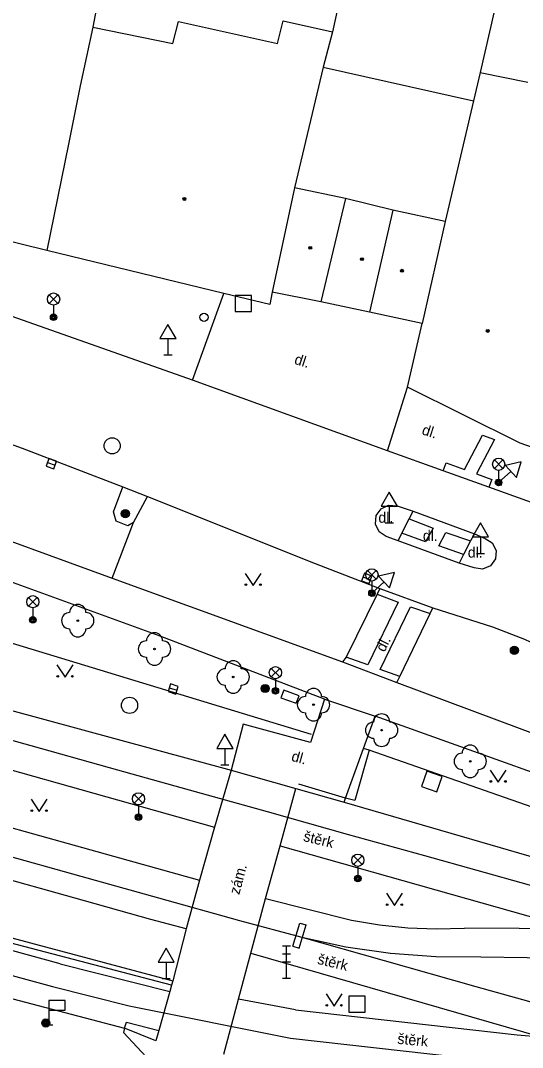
# Model space of a CAD drawing. Extents: x -600309 to -598967, y -1161267 to -1160292.
# Drawn here: x -599849.2 to -599818.2, y -1161220.8 to -1161157.6 of the extents above; entities that cross this region are included whole.
import ezdxf

# ---------------------------------------------------------------- set-up
doc = ezdxf.new("R2010")
doc.units = 0
for name, color, linetype in [('Level 10', 7, 'Continuous'), ('Level 11', 7, 'Continuous'), ('Level 13', 7, 'Continuous'), ('Level 14', 7, 'Continuous'), ('Level 22', 7, 'Continuous'), ('Level 24', 7, 'Continuous'), ('Level 25', 7, 'Continuous'), ('Level 26', 7, 'Continuous'), ('Level 27', 7, 'Continuous'), ('Level 28', 7, 'Continuous'), ('Level 33', 7, 'Continuous'), ('Level 34', 7, 'Continuous'), ('Level 36', 7, 'Continuous'), ('Level 39', 7, 'Continuous'), ('Level 40', 7, 'Continuous'), ('Level 5', 7, 'Continuous'), ('Level 51', 7, 'Continuous'), ('Level 54', 7, 'Continuous'), ('Level 9', 7, 'Continuous')]:
    doc.layers.add(name, color=color, linetype=linetype)

msp = doc.modelspace()

# ---------------------------------------------------------------- linework, layer by layer
at = {"layer": 'Level 10'}
for points in [[(-599838.58, -1161179.7199), (-599850.4, -1161175.54), (-599854.75, -1161173.96), (-599865.08, -1161170.79), (-599866.17, -1161170.46)], [(-599866.84, -1161178.12), (-599862.15, -1161179.51), (-599855.57, -1161181.57), (-599849.08, -1161183.9), (-599842.87, -1161186.28)], [(-599826.56, -1161184.07), (-599838.58, -1161179.7199)], [(-599823.12, -1161185.3), (-599826.56, -1161184.07)], [(-599820.31, -1161186.31), (-599823.12, -1161185.3)], [(-599842.87, -1161186.28), (-599841.36, -1161186.88)], [(-599814.09, -1161188.54), (-599820.31, -1161186.31)], [(-599841.36, -1161186.88), (-599831.01, -1161191.02), (-599827.03, -1161192.55)], [(-599825.9, -1161189.62), (-599826.65, -1161189.35), (-599827.07, -1161189.05), (-599827.29, -1161188.58), (-599827.25, -1161188.06), (-599826.95, -1161187.64), (-599826.49, -1161187.4099), (-599825.9699, -1161187.45), (-599824.98, -1161187.78)], [(-599824.98, -1161187.78), (-599821.2, -1161189.18)], [(-599821.2, -1161189.18), (-599820.55, -1161189.46), (-599820.1, -1161189.74), (-599819.86, -1161190.21), (-599819.9, -1161190.73), (-599820.21, -1161191.1599), (-599820.7, -1161191.36), (-599821.2199, -1161191.28), (-599822.14, -1161190.98)], [(-599822.14, -1161190.98), (-599825.9, -1161189.62)], [(-599827.03, -1161192.55), (-599823.77, -1161193.74)], [(-599823.77, -1161193.74), (-599820.08, -1161194.92), (-599818.12, -1161195.67), (-599817.4099, -1161196)]]:
    msp.add_lwpolyline(points, dxfattribs=at)
at = {"layer": 'Level 11'}
for points in [[(-599830.52, -1161160.43), (-599821.26, -1161162.51)], [(-599838.58, -1161179.7199), (-599836.64, -1161174.37)], [(-599826.56, -1161184.07), (-599825.32, -1161180.15)], [(-599823.12, -1161185.3), (-599822.94, -1161184.81), (-599821.82, -1161185.2199), (-599820.71, -1161183.1), (-599819.96, -1161183.36), (-599821.07, -1161185.49), (-599820.13, -1161185.83), (-599820.31, -1161186.31)], [(-599863.64, -1161184.68), (-599853.68, -1161188.2199), (-599843.53, -1161191.92)], [(-599842.21, -1161188.49), (-599842.57, -1161188.69), (-599843.28, -1161188.4099), (-599843.44, -1161187.82), (-599842.87, -1161186.28)], [(-599842.21, -1161188.49), (-599841.36, -1161186.88)], [(-599825.2199, -1161188.25), (-599824.98, -1161187.78)], [(-599843.53, -1161191.92), (-599842.21, -1161188.49)], [(-599825.67, -1161189.15), (-599825.2199, -1161188.25)], [(-599825.2199, -1161188.25), (-599823.74, -1161188.84), (-599824.2199, -1161189.67), (-599825.67, -1161189.15)], [(-599825.9, -1161189.62), (-599825.67, -1161189.15)], [(-599821.88, -1161190.45), (-599823.4, -1161189.92), (-599822.96, -1161189.1), (-599821.45, -1161189.62)], [(-599821.2, -1161189.18), (-599821.45, -1161189.62)], [(-599821.45, -1161189.62), (-599821.88, -1161190.45)], [(-599830.44, -1161199.36), (-599840.57, -1161195.48), (-599854.37, -1161190.48)], [(-599821.88, -1161190.45), (-599822.14, -1161190.98)], [(-599843.53, -1161191.92), (-599829.34, -1161197.07)], [(-599827.19, -1161192.9), (-599829.1, -1161196.78)], [(-599827.19, -1161192.9), (-599825.9099, -1161193.4), (-599827.78, -1161197.26), (-599829.1, -1161196.78)], [(-599827.03, -1161192.55), (-599827.19, -1161192.9)], [(-599825.81, -1161197.9699), (-599827.02, -1161197.54), (-599825.14, -1161193.69), (-599823.93, -1161194.09)], [(-599825.81, -1161197.9699), (-599823.93, -1161194.09)], [(-599823.93, -1161194.09), (-599823.77, -1161193.74)], [(-599829.1, -1161196.78), (-599829.34, -1161197.07)], [(-599829.34, -1161197.07), (-599825.99, -1161198.35)], [(-599857.07, -1161198.08), (-599836.19, -1161203.74)], [(-599825.99, -1161198.35), (-599825.81, -1161197.9699)], [(-599825.99, -1161198.35), (-599809.36, -1161204.54)], [(-599830.44, -1161199.36), (-599831.31, -1161202.04), (-599835.45, -1161200.9), (-599836.19, -1161203.74)], [(-599830.44, -1161199.36), (-599827.32, -1161200.42)], [(-599828.04, -1161202.4), (-599827.32, -1161200.42)], [(-599809.88, -1161206.67), (-599827.32, -1161200.42)], [(-599858.52, -1161201.26), (-599858.0917, -1161201.3804), (-599837.2199, -1161207.25)], [(-599829.14, -1161205.46), (-599828.04, -1161202.4)], [(-599836.19, -1161203.74), (-599837.2199, -1161207.25)], [(-599836.19, -1161203.74), (-599832.2, -1161204.88)], [(-599860.54, -1161204.27), (-599838.15, -1161210.53)], [(-599833.18, -1161208.4), (-599832.2, -1161204.88)], [(-599832.2, -1161204.88), (-599829.23, -1161205.7199)], [(-599829.23, -1161205.7199), (-599829.14, -1161205.46)], [(-599829.23, -1161205.7199), (-599813.68, -1161210.24), (-599785.57, -1161218.11)], [(-599838.9699, -1161213.53), (-599841.14, -1161212.95), (-599845.89, -1161211.61), (-599850.9099, -1161210.21), (-599855.57, -1161208.89), (-599863.26, -1161206.7199)], [(-599846.74, -1161215.68), (-599876.1599, -1161207.6)], [(-599837.2199, -1161207.25), (-599838.15, -1161210.53)], [(-599834.09, -1161211.65), (-599833.18, -1161208.4)], [(-599833.18, -1161208.4), (-599815.07, -1161213.53)], [(-599881, -1161209.08), (-599876.95, -1161210.2199), (-599872.07, -1161211.59), (-599867.2, -1161212.95), (-599862.3, -1161214.31), (-599857.42, -1161215.7199), (-599852.56, -1161217.08), (-599842.77, -1161219.65)], [(-599838.15, -1161210.53), (-599838.9699, -1161213.53)], [(-599863.2, -1161210.89), (-599861.58, -1161210.9099), (-599839.8, -1161216.73)], [(-599839.87, -1161216.99), (-599863.2, -1161210.89)], [(-599834.98, -1161215.03), (-599834.09, -1161211.65)], [(-599834.09, -1161211.65), (-599828.77, -1161212.99)], [(-599832.39, -1161214.59), (-599831.96, -1161213.18)], [(-599832.01, -1161214.71), (-599831.57, -1161213.28)], [(-599831.96, -1161213.18), (-599831.57, -1161213.28)], [(-599828.77, -1161212.99), (-599827.05, -1161213.28), (-599825.31, -1161213.46), (-599823.56, -1161213.52), (-599821.81, -1161213.4699)], [(-599838.9699, -1161213.53), (-599839.8, -1161216.73)], [(-599815.07, -1161213.53), (-599821.81, -1161213.4699)], [(-599835.75, -1161217.86), (-599834.98, -1161215.03)], [(-599834.98, -1161215.03), (-599817.11, -1161220.17)], [(-599832.39, -1161214.59), (-599832.01, -1161214.71)], [(-599846.74, -1161215.68), (-599839.98, -1161217.39)], [(-599839.87, -1161216.99), (-599839.98, -1161217.39)], [(-599839.8, -1161216.73), (-599839.87, -1161216.99)], [(-599839.98, -1161217.39), (-599840.65, -1161219.78)], [(-599836.65, -1161221.24), (-599835.75, -1161217.86)], [(-599832.23, -1161218.52), (-599835.75, -1161217.86)], [(-599832.23, -1161218.52), (-599818.56, -1161220.05)], [(-599842.77, -1161219.65), (-599842.64, -1161219.27), (-599840.65, -1161219.78)], [(-599842.77, -1161219.65), (-599842.83, -1161219.9099), (-599841.14, -1161221.71), (-599836.93, -1161222.62), (-599836.18, -1161221.96)], [(-599840.83, -1161220.42), (-599842.77, -1161219.65)], [(-599840.65, -1161219.78), (-599840.83, -1161220.42)], [(-599818.56, -1161220.05), (-599817.11, -1161220.17)]]:
    msp.add_lwpolyline(points, dxfattribs=at)
at = {"layer": 'Level 13'}
for points in [[(-599911.67, -1161184.6599), (-599907.14, -1161185.93), (-599902.33, -1161187.28), (-599897.4099, -1161188.64), (-599892.6, -1161189.96), (-599887.71, -1161191.33), (-599882.83, -1161192.6599), (-599877.93, -1161194.02), (-599873.05, -1161195.42), (-599867.81, -1161196.87), (-599863.07, -1161198.19), (-599858.15, -1161199.56), (-599853.34, -1161200.88), (-599848.55, -1161202.23), (-599843.71, -1161203.58), (-599838.78, -1161204.96), (-599833.98, -1161206.3), (-599829.05, -1161207.68), (-599824.28, -1161209.01), (-599814.6, -1161211.7199)], [(-599939.98, -1161191.14), (-599935.24, -1161192.5), (-599930.2199, -1161193.87), (-599925.33, -1161195.24), (-599920.48, -1161196.58), (-599915.56, -1161197.96), (-599910.63, -1161199.32), (-599905.82, -1161200.68), (-599900.94, -1161202.06), (-599896.01, -1161203.4099), (-599891.2, -1161204.75), (-599886.26, -1161206.12), (-599881.48, -1161207.48), (-599876.58, -1161208.84), (-599871.7, -1161210.24), (-599866.85, -1161211.58), (-599861.95, -1161212.96), (-599857, -1161214.35), (-599852.12, -1161215.73), (-599847.21, -1161217.08), (-599842.49, -1161218.27)], [(-599908.81, -1161192.58), (-599904.09, -1161193.9), (-599899.19, -1161195.27), (-599894.29, -1161196.65), (-599889.4099, -1161198.01), (-599884.62, -1161199.34), (-599879.6599, -1161200.7199), (-599875.02, -1161202), (-599869.7, -1161203.49), (-599864.88, -1161204.84), (-599860.39, -1161206.1), (-599855.17, -1161207.56), (-599850.4699, -1161208.87), (-599845.4699, -1161210.27), (-599840.67, -1161211.61), (-599835.69, -1161213), (-599831.84, -1161214.03)], [(-599831.84, -1161214.03), (-599829.12, -1161214.63), (-599826.37, -1161215.02), (-599823.59, -1161215.23), (-599820.81, -1161215.24)], [(-599831.84, -1161214.03), (-599826.76, -1161215.48), (-599821.11, -1161217.08), (-599810.21, -1161220.12), (-599803.71, -1161221.92), (-599796.89, -1161223.81)], [(-599820.81, -1161215.24), (-599815.1, -1161215.32), (-599806.64, -1161215.39)], [(-599842.49, -1161218.27), (-599832.53, -1161220.25)], [(-599832.53, -1161220.25), (-599818.6599, -1161221.81)]]:
    msp.add_lwpolyline(points, dxfattribs=at)
at = {"layer": 'Level 14'}
for points in [[(-599827.7, -1161202.52), (-599828.04, -1161202.4)], [(-599806.6, -1161209.88), (-599813.4699, -1161207.48), (-599827.7, -1161202.52)]]:
    msp.add_lwpolyline(points, dxfattribs=at)
at = {"layer": 'Level 22'}
for centre in [(-599845.65, -1161194.53), (-599840.92, -1161196.28), (-599836.07, -1161198), (-599831.12, -1161199.71), (-599826.92, -1161201.28), (-599821.46, -1161203.2)]:
    msp.add_circle(centre, 0.05, dxfattribs=at)
for centre, start, end in [((-599845.65, -1161194.03), 0, 180), ((-599846.15, -1161194.53), 90, 270), ((-599845.15, -1161194.53), 270, 90), ((-599845.65, -1161195.03), 180, 0), ((-599840.92, -1161195.78), 0, 180), ((-599841.42, -1161196.28), 90, 270), ((-599840.42, -1161196.28), 270, 90), ((-599840.92, -1161196.78), 180, 0), ((-599836.07, -1161197.5), 0, 180), ((-599836.57, -1161198), 90, 270), ((-599835.57, -1161198), 270, 90), ((-599836.07, -1161198.5), 180, 0), ((-599831.12, -1161199.21), 0, 180), ((-599831.62, -1161199.71), 90, 270), ((-599830.62, -1161199.71), 270, 90), ((-599831.12, -1161200.21), 180, 0), ((-599826.92, -1161200.78), 0, 180), ((-599827.42, -1161201.28), 90, 270), ((-599826.42, -1161201.28), 270, 90), ((-599826.92, -1161201.78), 180, 0), ((-599821.46, -1161202.7), 0, 180), ((-599821.96, -1161203.2), 90, 270), ((-599820.96, -1161203.2), 270, 90), ((-599821.46, -1161203.7), 180, 0)]:
    msp.add_arc(centre, 0.5, start, end, dxfattribs=at)
at = {"layer": 'Level 24'}
msp.add_lwpolyline([(-599833.1252, -1161199.2848), (-599832.185, -1161199.6252), (-599832.0148, -1161199.155), (-599832.955, -1161198.8146)], close=True, dxfattribs=at)
at = {"layer": 'Level 25'}
for centre, radius in [((-599842.7199, -1161187.94), 0.25), ((-599842.7199, -1161187.94), 0.2), ((-599842.7199, -1161187.94), 0.15), ((-599842.7199, -1161187.94), 0.1), ((-599842.7199, -1161187.94), 0.05), ((-599818.74, -1161196.36), 0.25), ((-599818.74, -1161196.36), 0.2), ((-599818.74, -1161196.36), 0.15), ((-599818.74, -1161196.36), 0.1), ((-599818.74, -1161196.36), 0.05), ((-599834.1, -1161198.71), 0.25), ((-599834.1, -1161198.71), 0.2), ((-599834.1, -1161198.71), 0.15), ((-599834.1, -1161198.71), 0.1), ((-599834.1, -1161198.71), 0.05), ((-599847.62, -1161219.32), 0.25), ((-599847.62, -1161219.32), 0.2), ((-599847.62, -1161219.32), 0.15), ((-599847.62, -1161219.32), 0.1), ((-599847.62, -1161219.32), 0.05)]:
    msp.add_circle(centre, radius, dxfattribs=at)
at = {"layer": 'Level 26'}
for points in [[(-599835.95, -1161175.49), (-599834.95, -1161175.49), (-599834.95, -1161174.49), (-599835.95, -1161174.49)], [(-599824.4642, -1161204.7526), (-599823.5174, -1161205.0742), (-599823.1958, -1161204.1274), (-599824.1426, -1161203.8058)], [(-599828.94, -1161218.6599), (-599827.94, -1161218.6599), (-599827.94, -1161217.6599), (-599828.94, -1161217.6599)]]:
    msp.add_lwpolyline(points, close=True, dxfattribs=at)
at = {"layer": 'Level 27'}
for p, q in [((-599847.5157, -1161184.7767), (-599847.0443, -1161184.9433)), ((-599828.0738, -1161191.8416), (-599827.6062, -1161192.0184)), ((-599840.0077, -1161198.6626), (-599839.5323, -1161198.8174))]:
    msp.add_line(p, q, dxfattribs=at)
for points in [[(-599847.599, -1161185.0124), (-599847.1276, -1161185.179), (-599846.961, -1161184.7076), (-599847.4324, -1161184.541)], [(-599828.1623, -1161192.0754), (-599827.6946, -1161192.2523), (-599827.5177, -1161191.7846), (-599827.9854, -1161191.6077)], [(-599840.0851, -1161198.9003), (-599839.6097, -1161199.0551), (-599839.4549, -1161198.5797), (-599839.9303, -1161198.4249)]]:
    msp.add_lwpolyline(points, close=True, dxfattribs=at)
for centre in [(-599843.53, -1161183.76), (-599842.46, -1161199.75)]:
    msp.add_circle(centre, 0.5, dxfattribs=at)
at = {"layer": 'Level 28'}
msp.add_circle((-599837.87, -1161175.84), 0.25, dxfattribs=at)
at = {"layer": 'Level 33'}
for p, q in [((-599847.405, -1161174.98), (-599846.875, -1161174.45)), ((-599847.405, -1161174.45), (-599846.875, -1161174.98)), ((-599847.14, -1161175.09), (-599847.14, -1161175.84)), ((-599819.975, -1161185.16), (-599819.445, -1161184.63)), ((-599819.975, -1161184.63), (-599819.445, -1161185.16)), ((-599819.71, -1161185.27), (-599819.71, -1161186.02)), ((-599827.785, -1161191.98), (-599827.255, -1161191.45)), ((-599827.785, -1161191.45), (-599827.255, -1161191.98)), ((-599827.52, -1161192.09), (-599827.52, -1161192.84)), ((-599848.685, -1161193.63), (-599848.155, -1161193.1)), ((-599848.685, -1161193.1), (-599848.155, -1161193.63)), ((-599848.42, -1161193.74), (-599848.42, -1161194.49)), ((-599833.7349, -1161198), (-599833.2049, -1161197.47)), ((-599833.7349, -1161197.47), (-599833.2049, -1161198)), ((-599833.4699, -1161198.11), (-599833.4699, -1161198.86)), ((-599842.1749, -1161205.78), (-599841.6449, -1161205.25)), ((-599842.1749, -1161205.25), (-599841.6449, -1161205.78)), ((-599841.9099, -1161205.89), (-599841.9099, -1161206.64)), ((-599828.655, -1161209.56), (-599828.125, -1161209.03)), ((-599828.655, -1161209.03), (-599828.125, -1161209.56)), ((-599828.39, -1161209.67), (-599828.39, -1161210.42)), ((-599833.03, -1161214.56), (-599832.53, -1161214.56)), ((-599832.78, -1161216.56), (-599832.78, -1161214.56)), ((-599833.03, -1161215.06), (-599832.53, -1161215.06)), ((-599833.03, -1161215.56), (-599832.53, -1161215.56)), ((-599833.03, -1161216.56), (-599832.53, -1161216.56))]:
    msp.add_line(p, q, dxfattribs=at)
for centre, radius in [((-599847.14, -1161174.715), 0.375), ((-599847.14, -1161175.84), 0.2), ((-599847.14, -1161175.84), 0.1445), ((-599847.14, -1161175.84), 0.0876), ((-599819.71, -1161184.895), 0.375), ((-599819.71, -1161186.02), 0.2), ((-599819.71, -1161186.02), 0.1445), ((-599819.71, -1161186.02), 0.0876), ((-599827.52, -1161191.715), 0.375), ((-599848.42, -1161193.365), 0.375), ((-599827.52, -1161192.84), 0.2), ((-599827.52, -1161192.84), 0.1445), ((-599827.52, -1161192.84), 0.0876), ((-599848.42, -1161194.49), 0.2), ((-599848.42, -1161194.49), 0.1445), ((-599848.42, -1161194.49), 0.0876), ((-599833.4699, -1161197.735), 0.375), ((-599833.4699, -1161198.86), 0.2), ((-599833.4699, -1161198.86), 0.1445), ((-599833.4699, -1161198.86), 0.0876), ((-599841.9099, -1161205.515), 0.375), ((-599841.9099, -1161206.64), 0.2), ((-599841.9099, -1161206.64), 0.1445), ((-599841.9099, -1161206.64), 0.0876), ((-599828.39, -1161209.295), 0.375), ((-599828.39, -1161210.42), 0.2), ((-599828.39, -1161210.42), 0.1445), ((-599828.39, -1161210.42), 0.0876)]:
    msp.add_circle(centre, radius, dxfattribs=at)
at = {"layer": 'Level 34'}
for p, q in [((-599840.09, -1161177.1419), (-599840.09, -1161178.1599)), ((-599840.34, -1161178.1599), (-599839.84, -1161178.1599)), ((-599818.9561, -1161185.3359), (-599819.71, -1161186.02)), ((-599819.878, -1161185.8349), (-599819.542, -1161186.2051)), ((-599826.45, -1161187.482), (-599826.45, -1161188.5)), ((-599826.7, -1161188.5), (-599826.2, -1161188.5)), ((-599820.83, -1161189.372), (-599820.83, -1161190.39)), ((-599821.08, -1161190.39), (-599820.58, -1161190.39)), ((-599826.7734, -1161192.1479), (-599827.52, -1161192.84)), ((-599827.69, -1161192.6567), (-599827.35, -1161193.0233)), ((-599836.58, -1161202.402), (-599836.58, -1161203.42)), ((-599836.83, -1161203.42), (-599836.33, -1161203.42)), ((-599840.2, -1161215.572), (-599840.2, -1161216.59)), ((-599840.45, -1161216.59), (-599839.95, -1161216.59)), ((-599847.43, -1161218.53), (-599847.43, -1161219.43)), ((-599847.68, -1161219.43), (-599847.18, -1161219.43))]:
    msp.add_line(p, q, dxfattribs=at)
for points in [[(-599840.59, -1161177.1419), (-599839.59, -1161177.1419), (-599840.09, -1161176.2759)], [(-599819.2921, -1161184.9656), (-599818.6201, -1161185.7062), (-599818.3148, -1161184.754)], [(-599826.95, -1161187.482), (-599825.95, -1161187.482), (-599826.45, -1161186.616)], [(-599821.33, -1161189.372), (-599820.33, -1161189.372), (-599820.83, -1161188.506)], [(-599827.1133, -1161191.7813), (-599826.4335, -1161192.5146), (-599826.1383, -1161191.5592)], [(-599837.08, -1161202.402), (-599836.08, -1161202.402), (-599836.58, -1161201.536)], [(-599840.7, -1161215.572), (-599839.7, -1161215.572), (-599840.2, -1161214.706)], [(-599847.43, -1161218.53), (-599846.43, -1161218.53), (-599846.43, -1161217.93), (-599847.43, -1161217.93)]]:
    msp.add_lwpolyline(points, close=True, dxfattribs=at)
at = {"layer": 'Level 36'}
for points in [[(-599835.34, -1161191.62), (-599834.84, -1161192.37), (-599834.34, -1161191.62)], [(-599846.93, -1161197.26), (-599846.43, -1161198.01), (-599845.93, -1161197.26)], [(-599820.24, -1161203.74), (-599819.74, -1161204.49), (-599819.24, -1161203.74)], [(-599848.53, -1161205.54), (-599848.03, -1161206.29), (-599847.53, -1161205.54)], [(-599826.63, -1161211.33), (-599826.13, -1161212.08), (-599825.63, -1161211.33)], [(-599830.35, -1161217.53), (-599829.85, -1161218.28), (-599829.35, -1161217.53)]]:
    msp.add_lwpolyline(points, dxfattribs=at)
for centre in [(-599835.2902, -1161192.3198), (-599834.3908, -1161192.3198), (-599846.8802, -1161197.9598), (-599845.9808, -1161197.9598), (-599820.1902, -1161204.4398), (-599819.2908, -1161204.4398), (-599848.4802, -1161206.2398), (-599847.5808, -1161206.2398), (-599826.5802, -1161212.0298), (-599825.6808, -1161212.0298), (-599830.3002, -1161218.2298), (-599829.4008, -1161218.2298)]:
    msp.add_circle(centre, 0.05, dxfattribs=at)
at = {"layer": 'Level 39'}
for centre, radius in [((-599839.08, -1161168.55), 0.09), ((-599839.08, -1161168.55), 0.0398), ((-599831.32, -1161171.56), 0.09), ((-599831.32, -1161171.56), 0.0398), ((-599828.14, -1161172.26), 0.09), ((-599828.14, -1161172.26), 0.0398), ((-599825.67, -1161172.9699), 0.09), ((-599825.67, -1161172.9699), 0.0398), ((-599820.38, -1161176.68), 0.09), ((-599820.38, -1161176.68), 0.0398)]:
    msp.add_circle(centre, radius, dxfattribs=at)
at = {"layer": 'Level 5'}
for points in [[(-599844.08, -1161154.58), (-599844.73, -1161157.96)], [(-599839.79, -1161158.96), (-599839.44, -1161157.62)], [(-599839.44, -1161157.62), (-599833.35, -1161158.9699)], [(-599833.35, -1161158.9699), (-599833, -1161157.58)], [(-599833, -1161157.58), (-599829.96, -1161158.25)], [(-599844.73, -1161157.96), (-599845.5, -1161161.57)], [(-599844.73, -1161157.96), (-599839.79, -1161158.96)], [(-599829.96, -1161158.25), (-599830.52, -1161160.43)], [(-599830.52, -1161160.43), (-599832.3, -1161167.87)], [(-599820.85, -1161160.75), (-599821.26, -1161162.51), (-599823, -1161169.93)], [(-599820.85, -1161160.75), (-599817.92, -1161161.36)], [(-599845.5, -1161161.57), (-599846.23, -1161165.18)], [(-599846.23, -1161165.18), (-599847.55, -1161171.7199)], [(-599847.55, -1161171.7199), (-599864.56, -1161167.53)], [(-599832.3, -1161167.87), (-599833.6599, -1161174.3)], [(-599829.15, -1161168.52), (-599832.3, -1161167.87)], [(-599829.15, -1161168.52), (-599830.6599, -1161174.89)], [(-599826.23, -1161169.24), (-599829.15, -1161168.52)], [(-599826.23, -1161169.24), (-599827.67, -1161175.53)], [(-599823, -1161169.93), (-599826.23, -1161169.24)], [(-599823, -1161169.93), (-599824.43, -1161176.2199)], [(-599836.64, -1161174.37), (-599847.55, -1161171.7199)], [(-599833.82, -1161175.05), (-599836.64, -1161174.37)], [(-599833.6599, -1161174.3), (-599833.82, -1161175.05)], [(-599830.6599, -1161174.89), (-599833.6599, -1161174.3)], [(-599827.67, -1161175.53), (-599830.6599, -1161174.89)], [(-599824.43, -1161176.2199), (-599827.67, -1161175.53)], [(-599825.32, -1161180.15), (-599824.43, -1161176.2199)], [(-599818.38, -1161183.6), (-599825.32, -1161180.15)], [(-599817.5, -1161183.9), (-599818.38, -1161183.6)]]:
    msp.add_lwpolyline(points, dxfattribs=at)
at = {"layer": 'Level 51'}
msp.add_lwpolyline([(-599819.98, -1161157), (-599820.85, -1161160.75)], dxfattribs=at)
at = {"layer": 'Level 54'}
msp.add_lwpolyline([(-599829.17, -1161154.67), (-599829.96, -1161158.25)], dxfattribs=at)
at = {"layer": 'Level 9'}
for points in [[(-599831.24, -1161201.55), (-599855.1599, -1161194.27)], [(-599827.7, -1161202.52), (-599828.58, -1161205.62), (-599829.14, -1161205.46)], [(-599806.6, -1161209.88), (-599813.4699, -1161207.48), (-599827.7, -1161202.52)], [(-599829.14, -1161205.46), (-599832.02, -1161204.6)]]:
    msp.add_lwpolyline(points, dxfattribs=at)

# ---------------------------------------------------------------- texts
at = {"layer": 'Level 40'}
for s, rotation, p in [('dl.', 342.12, (-599832.35, -1161178.69)), ('dl.', 342.12, (-599824.49, -1161183.04)), ('dl.', 62.92, (-599826.75, -1161196.51)), ('dl.', 344.6, (-599832.53, -1161203.1599)), ('štěrk', 346.29, (-599831.79, -1161208.1)), ('zám.', 75.07, (-599835.7, -1161211.45)), ('štěrk', 346.29, (-599830.92, -1161215.67)), ('štěrk', 354.7, (-599825.9699, -1161220.6))]:
    msp.add_text(s, height=0.65, rotation=rotation, dxfattribs=at).set_placement(p)
for p in [(-599827.12, -1161188.5), (-599824.38, -1161189.62), (-599821.61, -1161190.65)]:
    msp.add_text('dl.', height=0.65, dxfattribs=at).set_placement(p)

doc.saveas('drawing.dxf')
